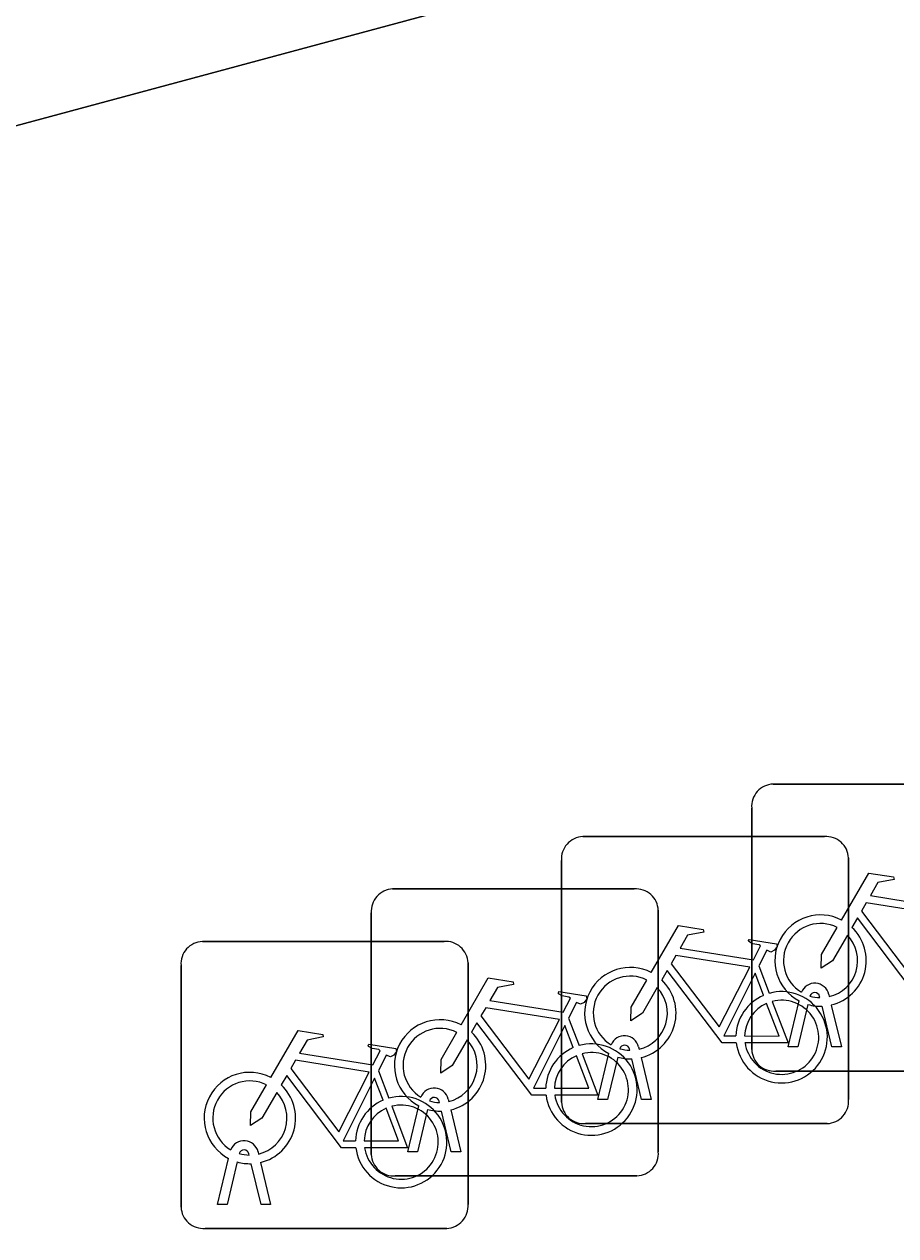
# Model space of a CAD drawing. Extents: x 160663 to 161506, y 382245 to 383291.
# Drawn here: x 161174.536 to 161177.569, y 382930.448 to 382934.665 of the extents above; entities that cross this region are included whole.
import ezdxf

# ---------------------------------------------------------------- set-up
doc = ezdxf.new("R2010")
doc.units = 0
for name, color, linetype in [('IMGEO_Erf', 7, 'Continuous'), ('IMGEO_Fietsenrek', 7, 'Continuous'), ('IMGEO_Voetpad_open', 7, 'Continuous')]:
    doc.layers.add(name, color=color, linetype=linetype)

msp = doc.modelspace()

# ---------------------------------------------------------------- linework, layer by layer
at = {"layer": 'IMGEO_Erf'}
msp.add_lwpolyline([(161188.564, 382956.703), (161192.409, 382940.285), (161190.361, 382939.736), (161183.763, 382937.965), (161178.465, 382936.543), (161171.788, 382934.751), (161171.608, 382934.674), (161171.527, 382933.542), (161172.658, 382933.814), (161187.273, 382937.752), (161187.236, 382937.891), (161190.191, 382938.721), (161191.197, 382934.985), (161191.568, 382935.072), (161190.786, 382938.388), (161201.319, 382940.644), (161197.838, 382951.279), (161195.049, 382950.227), (161192.439, 382957.184), (161190.7, 382956.733), (161190.489, 382957.293), (161188.69, 382956.742)], close=True, dxfattribs=at)
at = {"layer": 'IMGEO_Fietsenrek'}
for p, q in [((161177.1419, 382932.0205), (161177.9828, 382932.0205)), ((161177.9828, 382932.0205), (161177.1419, 382932.0205)), ((161177.0675, 382931.0959), (161177.0675, 382931.9368)), ((161177.0675, 382931.9368), (161177.0675, 382931.0959)), ((161176.4799, 382931.8375), (161177.3208, 382931.8375)), ((161177.3208, 382931.8375), (161176.4799, 382931.8375)), ((161176.4055, 382930.9129), (161176.4055, 382931.7538)), ((161176.4055, 382931.7538), (161176.4055, 382930.9129)), ((161177.4045, 382931.7631), (161177.4045, 382930.9222)), ((161177.4045, 382930.9222), (161177.4045, 382931.7631)), ((161175.8179, 382931.6555), (161176.6588, 382931.6555)), ((161176.6588, 382931.6555), (161175.8179, 382931.6555)), ((161176.7425, 382931.5811), (161176.7425, 382930.7402)), ((161176.7425, 382930.7402), (161176.7425, 382931.5811)), ((161175.7435, 382930.7309), (161175.7435, 382931.5718)), ((161175.7435, 382931.5718), (161175.7435, 382930.7309)), ((161175.1559, 382931.4725), (161175.9968, 382931.4725)), ((161175.9968, 382931.4725), (161175.1559, 382931.4725)), ((161175.0815, 382930.5479), (161175.0815, 382931.3888)), ((161175.0815, 382931.3888), (161175.0815, 382930.5479)), ((161176.0805, 382931.3981), (161176.0805, 382930.5572)), ((161176.0805, 382930.5572), (161176.0805, 382931.3981)), ((161177.0922, 382931.3872), (161177.1285, 382931.292)), ((161177.3049, 382931.2769), (161177.3039, 382931.2812)), ((161177.3356, 382931.2884), (161177.3374, 382931.2805)), ((161177.1945, 382931.1053), (161177.2328, 382931.2653)), ((161177.2632, 382931.2531), (161177.2279, 382931.1053)), ((161177.346, 382931.1053), (161177.3121, 382931.247)), ((161177.3444, 382931.2513), (161177.3794, 382931.1053)), ((161176.4302, 382931.2052), (161176.4665, 382931.11)), ((161176.5325, 382930.9223), (161176.5708, 382931.0823)), ((161176.6012, 382931.0701), (161176.5659, 382930.9223)), ((161176.6429, 382931.0939), (161176.6419, 382931.0982)), ((161176.6736, 382931.1054), (161176.6754, 382931.0975)), ((161177.2279, 382931.1053), (161177.1945, 382931.1053)), ((161177.3794, 382931.1053), (161177.346, 382931.1053)), ((161176.684, 382930.9223), (161176.6501, 382931.064)), ((161176.6824, 382931.0683), (161176.7174, 382930.9223)), ((161175.7682, 382931.0222), (161175.8045, 382930.927)), ((161177.9921, 382931.0215), (161177.1512, 382931.0215)), ((161177.1512, 382931.0215), (161177.9921, 382931.0215)), ((161175.8705, 382930.7403), (161175.9088, 382930.9003)), ((161175.9809, 382930.9119), (161175.9799, 382930.9162)), ((161176.0116, 382930.9234), (161176.0134, 382930.9155)), ((161176.5659, 382930.9223), (161176.5325, 382930.9223)), ((161176.7174, 382930.9223), (161176.684, 382930.9223)), ((161175.9392, 382930.8881), (161175.9039, 382930.7403)), ((161176.022, 382930.7403), (161175.9881, 382930.882)), ((161176.0204, 382930.8863), (161176.0554, 382930.7403)), ((161177.3301, 382930.8385), (161176.4892, 382930.8385)), ((161176.4892, 382930.8385), (161177.3301, 382930.8385)), ((161175.3189, 382930.7289), (161175.3179, 382930.7332)), ((161175.3496, 382930.7404), (161175.3514, 382930.7325)), ((161175.9039, 382930.7403), (161175.8705, 382930.7403)), ((161176.0554, 382930.7403), (161176.022, 382930.7403)), ((161175.2085, 382930.5573), (161175.2468, 382930.7173)), ((161175.2772, 382930.7051), (161175.2419, 382930.5573)), ((161175.36, 382930.5573), (161175.3261, 382930.699)), ((161175.3584, 382930.7033), (161175.3934, 382930.5573)), ((161176.6681, 382930.6565), (161175.8272, 382930.6565)), ((161175.8272, 382930.6565), (161176.6681, 382930.6565)), ((161175.2419, 382930.5573), (161175.2085, 382930.5573)), ((161175.3934, 382930.5573), (161175.36, 382930.5573)), ((161176.0061, 382930.4735), (161175.1652, 382930.4735)), ((161175.1652, 382930.4735), (161176.0061, 382930.4735))]:
    msp.add_line(p, q, dxfattribs=at)
for points in [[(161177.3801, 382931.5472), (161177.4748, 382931.7107), (161177.561, 382931.6969), (161177.5627, 382931.6882), (161177.5066, 382931.6773), (161177.4804, 382931.632), (161177.7356, 382931.5912)], [(161177.7227, 382931.566), (161177.4659, 382931.607), (161177.4492, 382931.5782), (161177.6162, 382931.3579), (161177.7227, 382931.566)], [(161177.6758, 382931.3025), (161177.6261, 382931.3026), (161177.4354, 382931.5543), (161177.4164, 382931.5215)], [(161176.7181, 382931.3642), (161176.8128, 382931.5277), (161176.899, 382931.5139), (161176.9007, 382931.5052), (161176.8446, 382931.4943), (161176.8184, 382931.449), (161177.0736, 382931.4082)], [(161177.4008, 382931.4947), (161177.3492, 382931.4055), (161177.3093, 382931.3795), (161177.3105, 382931.427), (161177.365, 382931.5212)], [(161177.0736, 382931.4082), (161177.0986, 382931.457), (161177.0935, 382931.461), (161177.0703, 382931.4647), (161177.0576, 382931.4722), (161177.0566, 382931.4753), (161177.0588, 382931.4799), (161177.1536, 382931.4648), (161177.1559, 382931.4545), (161177.1465, 382931.4421), (161177.1341, 382931.4357), (161177.1196, 382931.4419), (161177.0922, 382931.3872)], [(161177.0607, 382931.383), (161176.8039, 382931.424), (161176.7872, 382931.3952), (161176.9542, 382931.1749), (161177.0607, 382931.383)], [(161177.0138, 382931.1195), (161176.9641, 382931.1196), (161176.7734, 382931.3713), (161176.7544, 382931.3385)], [(161176.0561, 382931.1822), (161176.1508, 382931.3457), (161176.237, 382931.3319), (161176.2387, 382931.3232), (161176.1826, 382931.3123), (161176.1564, 382931.267), (161176.4116, 382931.2262)], [(161176.7388, 382931.3117), (161176.6872, 382931.2225), (161176.6473, 382931.1965), (161176.6485, 382931.244), (161176.703, 382931.3382)], [(161177.1087, 382931.285), (161177.0794, 382931.3618), (161176.97, 382931.1437), (161177.0127, 382931.1436)], [(161176.4116, 382931.2262), (161176.4366, 382931.275), (161176.4315, 382931.279), (161176.4083, 382931.2827), (161176.3956, 382931.2902), (161176.3946, 382931.2933), (161176.3968, 382931.2979), (161176.4916, 382931.2828), (161176.4939, 382931.2725), (161176.4845, 382931.2601), (161176.4721, 382931.2537), (161176.4576, 382931.2599), (161176.4302, 382931.2052)], [(161176.3987, 382931.201), (161176.1419, 382931.242), (161176.1252, 382931.2132), (161176.2922, 382930.9929), (161176.3987, 382931.201)], [(161177.0427, 382931.1435), (161177.1626, 382931.1433), (161177.1194, 382931.2569)], [(161177.1392, 382931.2638), (161177.1942, 382931.1192), (161177.0441, 382931.1195)], [(161175.3941, 382930.9992), (161175.4888, 382931.1627), (161175.575, 382931.1489), (161175.5767, 382931.1402), (161175.5206, 382931.1293), (161175.4944, 382931.084), (161175.7496, 382931.0432)], [(161176.0768, 382931.1297), (161176.0252, 382931.0405), (161175.9853, 382931.0145), (161175.9865, 382931.062), (161176.041, 382931.1562)], [(161176.3518, 382930.9375), (161176.3021, 382930.9376), (161176.1114, 382931.1893), (161176.0924, 382931.1565)], [(161176.4467, 382931.103), (161176.4174, 382931.1798), (161176.308, 382930.9617), (161176.3507, 382930.9616)], [(161175.7496, 382931.0432), (161175.7746, 382931.092), (161175.7695, 382931.096), (161175.7463, 382931.0997), (161175.7336, 382931.1072), (161175.7326, 382931.1103), (161175.7348, 382931.1149), (161175.8296, 382931.0998), (161175.8319, 382931.0895), (161175.8225, 382931.0771), (161175.8101, 382931.0707), (161175.7956, 382931.0769), (161175.7682, 382931.0222)], [(161176.3807, 382930.9615), (161176.5006, 382930.9613), (161176.4574, 382931.0749)], [(161176.4772, 382931.0818), (161176.5322, 382930.9372), (161176.3821, 382930.9375)], [(161175.7367, 382931.018), (161175.4799, 382931.059), (161175.4632, 382931.0302), (161175.6302, 382930.8099), (161175.7367, 382931.018)], [(161175.6898, 382930.7545), (161175.6401, 382930.7546), (161175.4494, 382931.0063), (161175.4304, 382930.9735)], [(161175.7847, 382930.92), (161175.7554, 382930.9968), (161175.646, 382930.7787), (161175.6887, 382930.7786)], [(161175.4148, 382930.9467), (161175.3632, 382930.8575), (161175.3233, 382930.8315), (161175.3245, 382930.879), (161175.379, 382930.9732)], [(161175.7187, 382930.7785), (161175.8386, 382930.7783), (161175.7954, 382930.8919)], [(161175.8152, 382930.8988), (161175.8702, 382930.7542), (161175.7201, 382930.7545)]]:
    msp.add_lwpolyline(points, dxfattribs=at)
for centre, radius, start, end in [((161177.1452, 382931.9426), 0.0779, 92.4484, 184.2845), ((161177.1452, 382931.9426), 0.0779, 92.4484, 184.2845), ((161176.4832, 382931.7596), 0.0779, 92.4484, 184.2845), ((161176.4832, 382931.7596), 0.0779, 92.4484, 184.2845), ((161177.3266, 382931.7598), 0.0779, 2.4484, 94.2845), ((161177.3266, 382931.7598), 0.0779, 2.4484, 94.2845), ((161175.8212, 382931.5776), 0.0779, 92.4484, 184.2845), ((161175.8212, 382931.5776), 0.0779, 92.4484, 184.2845), ((161176.6646, 382931.5778), 0.0779, 2.4484, 94.2845), ((161176.6646, 382931.5778), 0.0779, 2.4484, 94.2845), ((161177.3071, 382931.4059), 0.159, 62.6766, 242.1369), ((161177.3071, 382931.4059), 0.129, 63.3192, 238.903), ((161177.3071, 382931.4059), 0.129, 283.6043, 43.4302), ((161177.3071, 382931.4059), 0.159, 283.5766, 46.6042), ((161175.1592, 382931.3946), 0.0779, 92.4484, 184.2845), ((161175.1592, 382931.3946), 0.0779, 92.4484, 184.2845), ((161176.0026, 382931.3948), 0.0779, 2.4484, 94.2845), ((161176.0026, 382931.3948), 0.0779, 2.4484, 94.2845), ((161176.6451, 382931.2229), 0.159, 62.6766, 242.1369), ((161176.6451, 382931.2229), 0.129, 63.3192, 238.903), ((161176.6451, 382931.2229), 0.159, 283.5766, 46.6042), ((161177.2869, 382931.2773), 0.0499, 12.8025, 158.6934), ((161176.6451, 382931.2229), 0.129, 283.6043, 43.4302), ((161177.1717, 382931.1389), 0.159, 113.3408, 178.3217), ((161177.1717, 382931.1389), 0.159, 187.0065, 105.7708), ((161177.2869, 382931.2773), 0.0174, 12.8025, 163.4502), ((161177.3071, 382931.4059), 0.129, 253.415, 269.0204), ((161177.1717, 382931.1389), 0.129, 113.923, 177.9556), ((161177.1717, 382931.1389), 0.129, 188.6715, 104.5883), ((161177.3071, 382931.4059), 0.159, 253.9967, 271.7867), ((161175.9831, 382931.0409), 0.159, 62.6766, 242.1369), ((161175.9831, 382931.0409), 0.129, 63.3192, 238.903), ((161175.9831, 382931.0409), 0.159, 283.5766, 46.6042), ((161175.9831, 382931.0409), 0.129, 283.6043, 43.4302), ((161176.5097, 382930.9569), 0.159, 187.0065, 105.7708), ((161176.6249, 382931.0943), 0.0499, 12.8025, 158.6934), ((161176.6249, 382931.0943), 0.0174, 12.8025, 163.4502), ((161176.5097, 382930.9569), 0.159, 113.3408, 178.3217), ((161176.5097, 382930.9569), 0.129, 113.923, 177.9556), ((161176.5097, 382930.9569), 0.129, 188.6715, 104.5883), ((161176.6451, 382931.2229), 0.159, 253.9967, 271.7867), ((161176.6451, 382931.2229), 0.129, 253.415, 269.0204), ((161177.1454, 382931.0992), 0.0779, 182.4484, 274.2845), ((161177.1454, 382931.0992), 0.0779, 182.4484, 274.2845), ((161175.3211, 382930.8579), 0.159, 62.6766, 242.1369), ((161175.3211, 382930.8579), 0.129, 63.3192, 238.903), ((161175.3211, 382930.8579), 0.129, 283.6043, 43.4302), ((161175.3211, 382930.8579), 0.159, 283.5766, 46.6042), ((161175.9629, 382930.9123), 0.0499, 12.8025, 158.6934), ((161175.8477, 382930.7739), 0.159, 113.3408, 178.3217), ((161175.8477, 382930.7739), 0.159, 187.0065, 105.7708), ((161175.8477, 382930.7739), 0.129, 188.6715, 104.5883), ((161175.9629, 382930.9123), 0.0174, 12.8025, 163.4502), ((161175.9831, 382931.0409), 0.129, 253.415, 269.0204), ((161176.4834, 382930.9162), 0.0779, 182.4484, 274.2845), ((161176.4834, 382930.9162), 0.0779, 182.4484, 274.2845), ((161177.3268, 382930.9164), 0.0779, 272.4484, 4.2845), ((161177.3268, 382930.9164), 0.0779, 272.4484, 4.2845), ((161175.8477, 382930.7739), 0.129, 113.923, 177.9556), ((161175.9831, 382931.0409), 0.159, 253.9967, 271.7867), ((161175.3009, 382930.7293), 0.0499, 12.8025, 158.6934), ((161175.3009, 382930.7293), 0.0174, 12.8025, 163.4502), ((161175.3211, 382930.8579), 0.129, 253.415, 269.0204), ((161176.6648, 382930.7344), 0.0779, 272.4484, 4.2845), ((161176.6648, 382930.7344), 0.0779, 272.4484, 4.2845), ((161175.3211, 382930.8579), 0.159, 253.9967, 271.7867), ((161175.8214, 382930.7342), 0.0779, 182.4484, 274.2845), ((161175.8214, 382930.7342), 0.0779, 182.4484, 274.2845), ((161175.1594, 382930.5512), 0.0779, 182.4484, 274.2845), ((161175.1594, 382930.5512), 0.0779, 182.4484, 274.2845), ((161176.0028, 382930.5514), 0.0779, 272.4484, 4.2845), ((161176.0028, 382930.5514), 0.0779, 272.4484, 4.2845)]:
    msp.add_arc(centre, radius, start, end, dxfattribs=at)
at = {"layer": 'IMGEO_Voetpad_open'}
msp.add_lwpolyline([(161193.653, 382926.015), (161191.527, 382934.336), (161191.732, 382934.385), (161191.568, 382935.072), (161191.197, 382934.985), (161191.267, 382934.726), (161188.291, 382933.904), (161187.273, 382937.752), (161172.658, 382933.814), (161171.527, 382933.542), (161169.816, 382933.09), (161169.657, 382931.219), (161171.114, 382931.069), (161170.924, 382929.16), (161169.798, 382915.487)], dxfattribs=at)

doc.saveas('drawing.dxf')
